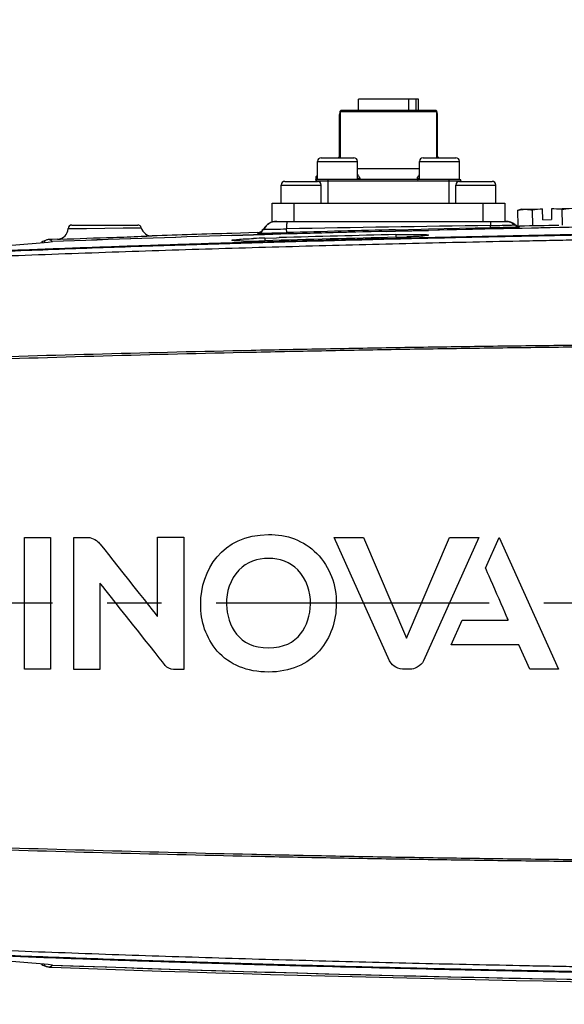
# Model space of a CAD drawing. Header units: millimetres. Extents: x 5828 to 6704, y 123 to 421.
# Tile 262 of 288: x 6531.06 to 6534.8, y 364.1 to 370.87. Entities that reach past the tile are written whole.
import ezdxf

# ---------------------------------------------------------------- set-up
doc = ezdxf.new("R2010")
doc.units = ezdxf.units.MM
doc.linetypes.add('CENTER', pattern=[0.6, 0.375, -0.075, 0.075, -0.075])
for name, color, linetype in [('中心线', 7, 'Continuous'), ('外形图', 7, 'Continuous'), ('尺寸标注', 7, 'Continuous'), ('运动范围', 7, 'Continuous')]:
    doc.layers.add(name, color=color, linetype=linetype)
doc.styles.add('微软雅黑', font='msyh.ttc', dxfattribs={"height": 1.5})
doc.dimstyles.new('尺寸标注_1_20比例', dxfattribs={"dimtxt": 1.5, "dimasz": 1.25, "dimexe": 0.5, "dimexo": 0.4, "dimgap": 0.5, "dimtad": 1, "dimdec": 1, "dimlfac": 20, "dimdsep": 46, "dimtxsty": '微软雅黑', "dimcen": 0.09, "dimadec": 0, "dimazin": 0, "dimtp": 0.01, "dimtm": 0.01, "dimtfac": 1, "dimtdec": 1, "dimtofl": 0, "dimtmove": 0, "dimatfit": 3, "dimfxl": 1, "dimtolj": 1, "dimarcsym": 0})

# ---------------------------------------------------------------- blocks, each defined once
blk = doc.blocks.new('*D1144')
at = {"layer": 'Defpoints', "color": 0}
for p in [(6557.7962, 395.6702), (6487.6476, 286.2413), (6537.9972, 286.2413)]:
    blk.add_point(p, dxfattribs=at)
at = {"layer": '尺寸标注', "color": 0, "lineweight": -2}
for p, q in [((6557.3962, 395.6702), (6487.1476, 395.6702)), ((6487.6476, 394.4202), (6487.6476, 287.4913)), ((6537.5972, 286.2413), (6487.1476, 286.2413))]:
    blk.add_line(p, q, dxfattribs=at)
at = {"layer": '尺寸标注', "color": 0}
for points in [[(6487.856, 394.4202), (6487.4393, 394.4202), (6487.6476, 395.6702)], [(6487.4393, 287.4913), (6487.856, 287.4913), (6487.6476, 286.2413)]]:
    blk.add_solid(points, dxfattribs=at)
at = {"layer": '尺寸标注', "color": 0, "insert": (6486.376, 340.9558), "char_height": 1.5, "attachment_point": 5, "rotation": 90, "style": '微软雅黑'}
blk.add_mtext('\\A1;\\A1;{\\fAlibaba PuHuiTi 3.0 55 Regular|b0|i0|c134|p18;2188.6}', dxfattribs=at)

msp = doc.modelspace()

# ---------------------------------------------------------------- linework, layer by layer
at = {"layer": '中心线', "linetype": 'CENTER', "ltscale": 5}
msp.add_line((6564.2883, 366.8553), (6521.5298, 366.8553), dxfattribs=at)
at = {"layer": '外形图', "linetype": 'ByBlock'}
for p, q in [((6533.39, 370.2428), (6533.39, 370.3203)), ((6533.8025, 370.3203), (6533.39, 370.3203)), ((6533.7325, 370.3203), (6533.7325, 370.2428)), ((6533.7855, 370.2428), (6533.7855, 370.3203)), ((6533.8025, 370.2428), (6533.8025, 370.3203)), ((6533.2687, 370.2428), (6533.2637, 370.2378)), ((6533.9237, 370.2428), (6533.2687, 370.2428)), ((6533.9237, 370.2428), (6533.9287, 370.2378)), ((6533.2587, 369.9253), (6533.2587, 370.2153)), ((6533.2637, 370.2153), (6533.2587, 370.2153)), ((6533.2637, 369.9178), (6533.2637, 370.2378)), ((6533.2646, 370.2328), (6533.2646, 369.9178)), ((6533.9278, 370.2328), (6533.2646, 370.2328)), ((6533.9278, 370.2328), (6533.9278, 369.9178)), ((6533.9287, 369.9178), (6533.9287, 370.2378)), ((6533.9337, 370.2153), (6533.9287, 370.2153)), ((6533.9337, 369.9253), (6533.9337, 370.2153)), ((6533.1337, 369.9178), (6533.3587, 369.9178)), ((6533.2587, 369.9253), (6533.2512, 369.9178)), ((6533.2587, 369.9253), (6533.2637, 369.9253)), ((6533.8337, 369.9178), (6534.0587, 369.9178)), ((6533.9287, 369.9253), (6533.9337, 369.9253)), ((6533.9337, 369.9253), (6533.9412, 369.9178)), ((6533.1087, 369.7678), (6533.1087, 369.8928)), ((6533.1087, 369.8928), (6533.3837, 369.8928)), ((6533.3837, 369.7678), (6533.3837, 369.8928)), ((6533.3837, 369.8428), (6533.8087, 369.8428)), ((6533.8087, 369.7678), (6533.8087, 369.8928)), ((6533.8087, 369.8928), (6534.0837, 369.8928)), ((6534.0837, 369.7678), (6534.0837, 369.8928)), ((6533.0962, 369.7828), (6533.0962, 369.7553)), ((6533.1062, 369.7928), (6533.1062, 369.7678)), ((6533.1062, 369.7928), (6533.1087, 369.7928)), ((6533.1087, 369.7884), (6533.1062, 369.7884)), ((6533.1062, 369.7722), (6533.1087, 369.7722)), ((6534.0862, 369.7678), (6533.1062, 369.7678)), ((6533.3837, 369.7778), (6533.3994, 369.7778)), ((6533.793, 369.7778), (6533.8087, 369.7778)), ((6532.8587, 369.6053), (6532.8587, 369.7303)), ((6532.8587, 369.7303), (6533.1337, 369.7303)), ((6532.8837, 369.7553), (6533.1087, 369.7553)), ((6534.0962, 369.7578), (6533.0962, 369.7578)), ((6533.1337, 369.6053), (6533.1337, 369.7303)), ((6533.1809, 369.6053), (6533.1809, 369.7578)), ((6534.0115, 369.7578), (6534.0115, 369.6053)), ((6534.0587, 369.6053), (6534.0587, 369.7303)), ((6534.0587, 369.7303), (6534.3337, 369.7303)), ((6534.0837, 369.7553), (6534.3087, 369.7553)), ((6534.0962, 369.7578), (6534.0962, 369.7553)), ((6534.3337, 369.6053), (6534.3337, 369.7303)), ((6532.7962, 369.4803), (6532.7962, 369.6053)), ((6532.7962, 369.6053), (6534.3962, 369.6053)), ((6532.9462, 369.6053), (6532.9462, 369.4803)), ((6534.2462, 369.4803), (6534.2462, 369.6053)), ((6534.3962, 369.6053), (6534.3962, 369.4803)), ((6534.5098, 369.5633), (6534.4829, 369.5555)), ((6534.5098, 369.5633), (6534.6548, 369.5661)), ((6534.6563, 369.4911), (6534.6548, 369.5661)), ((6534.7148, 369.5673), (6534.8598, 369.5701)), ((6534.7148, 369.5673), (6534.7163, 369.4923)), ((6534.4829, 369.5555), (6534.485, 369.4493)), ((6534.5839, 369.5575), (6534.586, 369.4493)), ((6534.786, 369.5614), (6534.7881, 369.4532)), ((6531.3962, 369.4309), (6531.5217, 369.4322)), ((6531.4212, 369.4553), (6531.8745, 369.4553)), ((6531.5217, 369.4322), (6531.773, 369.4351)), ((6531.773, 369.4351), (6531.8987, 369.4366)), ((6532.7394, 369.4289), (6532.74, 369.4267)), ((6532.7962, 369.4803), (6534.4023, 369.4803)), ((6532.8971, 369.4031), (6532.8964, 369.4288)), ((6533.8211, 369.4269), (6533.8703, 369.4281)), ((6533.8703, 369.4281), (6534.2972, 369.4376)), ((6534.2972, 369.4376), (6534.2969, 369.4518)), ((6534.2972, 369.4376), (6534.3257, 369.4382)), ((6534.4635, 369.4562), (6534.4647, 369.4584)), ((6534.497, 369.4442), (6534.4969, 369.4475)), ((6534.6563, 369.4911), (6534.7163, 369.4923)), ((6532.6972, 369.4032), (6532.5198, 369.3979)), ((6532.7449, 369.3893), (6532.5202, 369.3827)), ((6532.5202, 369.3827), (6532.7449, 369.3893)), ((6532.6972, 369.4032), (6532.6971, 369.3999)), ((6532.7462, 369.3657), (6532.8276, 369.368)), ((6532.7462, 369.3657), (6532.7462, 369.347)), ((6532.8276, 369.368), (6532.8451, 369.3685)), ((6532.876, 369.4025), (6532.8971, 369.4031)), ((6533.5821, 369.4117), (6533.6244, 369.4127)), ((6533.6244, 369.4127), (6533.6454, 369.4132)), ((6533.6449, 369.4227), (6533.8211, 369.4269)), ((6533.6609, 369.4136), (6533.6449, 369.4132)), ((6533.6454, 369.4132), (6533.8706, 369.4186)), ((6533.6462, 369.3896), (6533.6462, 369.3709)), ((6533.8706, 369.4186), (6533.6609, 369.4136)), ((6531.2228, 369.3413), (6531.2128, 369.3341)), ((6531.2454, 369.3518), (6531.2228, 369.3413)), ((6531.2668, 369.3557), (6531.2454, 369.3518)), ((6531.2856, 369.3564), (6531.2668, 369.3557)), ((6531.324, 369.3579), (6531.2856, 369.3564)), ((6531.324, 369.3579), (6531.3436, 369.3585)), ((6531.2132, 364.3762), (6531.2231, 364.3691)), ((6531.2231, 364.3691), (6531.2457, 364.3586)), ((6531.2457, 364.3586), (6531.2668, 364.3548)), ((6531.2668, 364.3548), (6531.2857, 364.3541))]:
    msp.add_line(p, q, dxfattribs=at)
for centre, radius, start, end in [((6533.2687, 370.2153), 0.01, 120.00573, 180), ((6533.9237, 370.2153), 0.01, 0, 59.99427), ((6533.1337, 369.8928), 0.025, 90, 180), ((6533.3587, 369.8928), 0.025, 0, 90), ((6533.8337, 369.8928), 0.025, 90, 180), ((6534.0587, 369.8928), 0.025, 0, 90), ((6533.1062, 369.7828), 0.01, 90, 180.00008), ((6533.1062, 369.7578), 0.01, 90, 179.99984), ((6534.0862, 369.7578), 0.01, 0, 90), ((6532.8837, 369.7303), 0.025, 90, 180), ((6533.1087, 369.7303), 0.025, 0, 90), ((6534.0837, 369.7303), 0.025, 90, 180), ((6534.3087, 369.7303), 0.025, 0, 90), ((6534.8572, 369.3148), 0.2567, 103.9417, 106.11753), ((6534.5224, 369.3082), 0.2567, 76.1299, 78.30573), ((6531.3212, 369.4328), 0.075, 272.12167, 358.54738), ((6531.4212, 369.4303), 0.025, 90, 178.54737), ((6531.8745, 369.4303), 0.025, 14.68108, 90), ((6531.9712, 369.4556), 0.075, 194.68109, 271.90002), ((6532.6957, 369.4532), 0.05, 271.66924, 330.92707), ((6532.8268, 369.3803), 0.1, 90, 150.92707), ((6532.6086, 381.3258), 11.9005, 270.97277, 271.38554), ((6538.6609, 60.5318), 308.9508, 90.809343, 91.069107), ((6540.4864, 70.6097), 298.8821, 90.340702, 91.26835), ((6539.1223, 142.895), 226.5844, 91.067621, 91.328098), ((6534.0355, 384.703), 15.2534, 270.98187, 271.116), ((6534.0415, 381.7812), 12.3462, 271.31921, 271.68049), ((6534.0944, 381.7691), 12.3189, 271.1076, 271.37943), ((6534.4023, 369.3803), 0.1, 51.38409, 90), ((6534.1517, 377.9816), 8.5451, 271.68881, 271.83949), ((6534.2271, 375.6424), 6.2047, 271.83718, 272.02161), ((6534.4959, 369.4975), 0.05, 231.38409, 271.1684), ((6537.6879, 197.3082), 172.1521, 91.72017, 92.13152), ((6537.7032, 196.8662), 172.5943, 91.720843, 92.130739), ((6537.8765, 191.3681), 178.1104, 91.723466, 91.899218), ((6532.9025, 363.9125), 5.4554, 91.64192, 92.44641), ((6532.711, 371.3825), 1.983, 270.02883, 270.7202), ((6532.6713, 374.9227), 5.5234, 270.66976, 271.04287), ((6538.4176, 172.8458), 196.6253, 91.390889, 91.653237), ((6538.4008, 173.3836), 196.0873, 91.408146, 91.652859), ((6538.4195, 172.7019), 196.7268, 91.390329, 91.652542), ((6532.6115, 378.3874), 8.9887, 271.02211, 271.1644), ((6532.7055, 375.5826), 6.1564, 270.64897, 270.97877), ((6532.5494, 381.4151), 12.017, 271.16742, 271.40763), ((6532.495, 383.6813), 14.2838, 271.40238, 271.52845), ((6538.4476, 171.6087), 197.8391, 91.390655, 91.622733), ((6538.4624, 171.0809), 198.4003, 91.391358, 91.607398), ((6533.5311, 374.1475), 4.7781, 271.38005, 272.29835), ((6532.624, 372.5526), 3.2075, 269.59628, 270.7006), ((6532.6082, 374.0733), 4.7284, 270.66653, 271.67194), ((6538.0158, 546.1189), 181.8741, 267.879086, 268.616468), ((6539.0515, 587.3326), 223.1008, 268.606139, 268.934052)]:
    msp.add_arc(centre, radius, start, end, dxfattribs=at)
for points, knots in [([(6533.2646, 370.2328), (6533.2645, 370.2328), (6533.2643, 370.2328), (6533.2641, 370.2329), (6533.264, 370.233), (6533.2639, 370.2331), (6533.2638, 370.2333), (6533.2637, 370.2334), (6533.2637, 370.2335), (6533.2637, 370.2335)], [0, 0, 0, 0, 0.291392, 0.415127, 0.533144, 0.649124, 0.763617, 0.878313, 1, 1, 1, 1]), ([(6533.9278, 370.2328), (6533.928, 370.2328), (6533.9282, 370.2328), (6533.9285, 370.2329), (6533.9287, 370.2332), (6533.9287, 370.2334), (6533.9287, 370.2335)], [0, 0, 0, 0, 0.295124, 0.530234, 0.748296, 1, 1, 1, 1]), ([(6533.1062, 369.7884), (6533.1049, 369.7884), (6533.1024, 369.788), (6533.0996, 369.7868), (6533.0979, 369.7853), (6533.0969, 369.7841), (6533.0963, 369.7827), (6533.0962, 369.7818), (6533.0962, 369.7813)], [0, 0, 0, 0, 0.287049, 0.553568, 0.675502, 0.789331, 0.896544, 1, 1, 1, 1]), ([(6533.0962, 369.7651), (6533.0962, 369.7656), (6533.0963, 369.7665), (6533.0969, 369.7679), (6533.0979, 369.7691), (6533.0996, 369.7706), (6533.1024, 369.7718), (6533.1049, 369.7722), (6533.1062, 369.7722)], [0, 0, 0, 0, 0.103456, 0.210669, 0.324498, 0.446432, 0.712951, 1, 1, 1, 1]), ([(6533.1809, 369.7578), (6533.1809, 369.7584), (6533.1809, 369.7598), (6533.1811, 369.7617), (6533.1815, 369.7634), (6533.1819, 369.7649), (6533.1825, 369.7661), (6533.183, 369.7669), (6533.1835, 369.7674), (6533.1838, 369.7676), (6533.1841, 369.7677), (6533.1844, 369.7678), (6533.1845, 369.7678)], [0, 0, 0, 0, 0.178261, 0.349357, 0.506993, 0.64631, 0.764306, 0.860161, 0.900432, 0.936382, 0.969085, 1, 1, 1, 1]), ([(6533.3837, 369.8042), (6533.3854, 369.8018), (6533.3886, 369.797), (6533.3929, 369.7901), (6533.3965, 369.7838), (6533.3985, 369.7797), (6533.3994, 369.7778)], [0, 0, 0, 0, 0.288566, 0.555183, 0.794478, 1, 1, 1, 1]), ([(6533.3958, 369.7683), (6533.3955, 369.7682), (6533.3943, 369.7679), (6533.3931, 369.7678), (6533.3922, 369.7678)], [0, 0, 0, 0, 0.2371, 1, 1, 1, 1]), ([(6533.3994, 369.7778), (6533.3999, 369.7768), (6533.4003, 369.7753), (6533.4002, 369.7732), (6533.3998, 369.7719), (6533.3992, 369.7707), (6533.3979, 369.7693), (6533.3966, 369.7686), (6533.3958, 369.7683)], [0, 0, 0, 0, 0.278496, 0.40347, 0.522253, 0.638192, 0.754712, 1, 1, 1, 1]), ([(6533.793, 369.7778), (6533.7925, 369.7768), (6533.7921, 369.7753), (6533.7922, 369.7732), (6533.7926, 369.7719), (6533.7932, 369.7707), (6533.7942, 369.7697), (6533.7953, 369.7689), (6533.7962, 369.7685), (6533.7966, 369.7683)], [0, 0, 0, 0, 0.278304, 0.403191, 0.521885, 0.637769, 0.754218, 0.874212, 1, 1, 1, 1]), ([(6533.793, 369.7778), (6533.7939, 369.7797), (6533.796, 369.7838), (6533.7995, 369.7901), (6533.8038, 369.797), (6533.807, 369.8018), (6533.8087, 369.8042)], [0, 0, 0, 0, 0.205523, 0.444818, 0.711435, 1, 1, 1, 1]), ([(6533.7966, 369.7683), (6533.7969, 369.7682), (6533.798, 369.7679), (6533.7991, 369.7678), (6533.7999, 369.7678)], [0, 0, 0, 0, 0.238587, 1, 1, 1, 1]), ([(6534.0079, 369.7678), (6534.008, 369.7678), (6534.0083, 369.7677), (6534.0086, 369.7676), (6534.009, 369.7674), (6534.0094, 369.7669), (6534.01, 369.7661), (6534.0105, 369.7649), (6534.0109, 369.7634), (6534.0113, 369.7617), (6534.0115, 369.7598), (6534.0115, 369.7584), (6534.0115, 369.7578)], [0, 0, 0, 0, 0.030915, 0.063618, 0.099568, 0.139839, 0.235694, 0.35369, 0.493007, 0.650643, 0.821739, 1, 1, 1, 1]), ([(6534.5333, 369.5637), (6534.5367, 369.5638), (6534.5505, 369.5636), (6534.5643, 369.5617), (6534.5744, 369.5596)], [0, 0, 0, 0, 0.248578, 1, 1, 1, 1]), ([(6534.7954, 369.5639), (6534.7988, 369.5648), (6534.8122, 369.5678), (6534.826, 369.5695), (6534.8363, 369.5697)], [0, 0, 0, 0, 0.252323, 1, 1, 1, 1]), ([(6534.4829, 369.5555), (6534.4852, 369.5561), (6534.4941, 369.5586), (6534.5032, 369.5606), (6534.5101, 369.5616)], [0, 0, 0, 0, 0.251884, 1, 1, 1, 1]), ([(6532.74, 369.4267), (6532.7402, 369.4237), (6532.7588, 369.4303), (6532.7665, 369.4265), (6532.7752, 369.4266)], [0, 0, 0, 0, 0.257992, 1, 1, 1, 1]), ([(6532.8977, 369.4803), (6532.8965, 369.4803), (6532.8984, 369.4729), (6532.8947, 369.4598), (6532.8965, 369.4414), (6532.8964, 369.4288)], [0, 0, 0, 0, 0.068806, 0.268886, 1, 1, 1, 1]), ([(6534.2984, 369.4803), (6534.2959, 369.4803), (6534.3, 369.4649), (6534.297, 369.4588), (6534.2969, 369.4518)], [0, 0, 0, 0, 0.260605, 1, 1, 1, 1]), ([(6534.391, 369.4537), (6534.3958, 369.4538), (6534.4123, 369.4542), (6534.4288, 369.4547), (6534.4404, 369.4551)], [0, 0, 0, 0, 0.292588, 1, 1, 1, 1]), ([(6534.4404, 369.4551), (6534.4461, 369.4553), (6534.4517, 369.4579), (6534.4629, 369.4543), (6534.4635, 369.4562)], [0, 0, 0, 0, 0.742709, 1, 1, 1, 1]), ([(6534.446, 369.4416), (6534.4586, 369.442), (6534.477, 369.4408), (6534.49, 369.4447), (6534.497, 369.4431), (6534.497, 369.4442)], [0, 0, 0, 0, 0.740926, 0.934342, 1, 1, 1, 1]), ([(6536.2603, 364.2992), (6535.7358, 364.3064), (6534.6869, 364.3234), (6533.1138, 364.3595), (6531.8032, 364.4001), (6530.7549, 364.4401), (6529.9689, 364.474), (6529.183, 364.5122), (6528.3975, 364.5553), (6527.743, 364.5937), (6527.2197, 364.6304), (6526.8268, 364.6498), (6526.4374, 364.7181), (6525.9472, 364.9084), (6525.408, 365.3031), (6524.9696, 365.9729), (6524.7919, 366.7539), (6524.8988, 367.5478), (6525.276, 368.2549), (6525.8761, 368.7837), (6526.5012, 369.0271), (6527.0244, 369.0704), (6527.4169, 369.0933), (6527.8095, 369.1203), (6528.333, 369.1514), (6528.9877, 369.1881), (6529.7734, 369.2274), (6530.5594, 369.2624), (6531.6076, 369.3037), (6532.9182, 369.3457), (6534.4913, 369.3833), (6535.5402, 369.4011), (6536.0646, 369.4086)], [0, 0, 0, 0, 0.062547, 0.125094, 0.187642, 0.218915, 0.250189, 0.281463, 0.312736, 0.34401, 0.359646, 0.375288, 0.390909, 0.40654, 0.437679, 0.468836, 0.500009, 0.531187, 0.562362, 0.593532, 0.624708, 0.640342, 0.655997, 0.671626, 0.687262, 0.718537, 0.749811, 0.781085, 0.812358, 0.874905, 0.937453, 1, 1, 1, 1]), ([(6537.2932, 369.4237), (6537.0074, 369.4207), (6536.4358, 369.414), (6535.5783, 369.4017), (6534.7209, 369.3866), (6533.8636, 369.3683), (6533.1492, 369.3503), (6532.5777, 369.3339), (6532.1492, 369.3206), (6531.7206, 369.3063), (6531.2922, 369.2909), (6530.8637, 369.2744), (6530.4353, 369.2567), (6530.0069, 369.2378), (6529.5787, 369.2176), (6529.2218, 369.1997), (6528.9364, 369.1847), (6528.7223, 369.1731), (6528.5082, 369.1611), (6528.2942, 369.1488), (6528.0802, 369.1362), (6527.9019, 369.1253), (6527.7592, 369.1164), (6527.6522, 369.1097), (6527.5453, 369.1029), (6527.4383, 369.0959), (6527.3313, 369.0889), (6527.2422, 369.083), (6527.1709, 369.0782), (6527.1174, 369.0746), (6527.0729, 369.0715), (6527.0372, 369.069), (6527.0105, 369.0672), (6526.9838, 369.0654), (6526.957, 369.0636), (6526.9303, 369.0618), (6526.8946, 369.0592), (6526.8501, 369.0557), (6526.8057, 369.0513), (6526.7702, 369.0472), (6526.7348, 369.0425), (6526.6906, 369.0358), (6526.6378, 369.0265), (6526.5677, 369.0124), (6526.4808, 368.9917), (6526.3779, 368.9618), (6526.2765, 368.9269), (6526.1769, 368.8871), (6526.0794, 368.8425), (6525.9841, 368.7933), (6525.8913, 368.7395), (6525.8013, 368.6813), (6525.7142, 368.6187), (6525.6302, 368.552), (6525.5496, 368.4813), (6525.4725, 368.4068), (6525.3991, 368.3287), (6525.3295, 368.247), (6525.2641, 368.1621), (6525.2028, 368.0742), (6525.1458, 367.9833), (6525.0933, 367.8898), (6525.0454, 367.7939), (6525.0022, 367.6957), (6524.9639, 367.5955), (6524.9305, 367.4936), (6524.9021, 367.3903), (6524.8709, 367.2508), (6524.8498, 367.1092), (6524.8391, 366.9666), (6524.8353, 366.8237), (6524.8437, 366.645), (6524.8694, 366.468), (6524.9001, 366.3284), (6524.9282, 366.2249), (6524.9612, 366.1228), (6524.9991, 366.0226), (6525.0419, 365.9242), (6525.0894, 365.8281), (6525.1416, 365.7344), (6525.1982, 365.6433), (6525.2591, 365.5551), (6525.3243, 365.47), (6525.3935, 365.3881), (6525.4666, 365.3096), (6525.5435, 365.2348), (6525.6239, 365.1639), (6525.7076, 365.0969), (6525.7944, 365.034), (6525.8843, 364.9754), (6525.9768, 364.9213), (6526.0719, 364.8717), (6526.1692, 364.8267), (6526.2687, 364.7866), (6526.3699, 364.7513), (6526.4728, 364.721), (6526.577, 364.6957), (6526.6823, 364.6755), (6526.7707, 364.6628), (6526.8418, 364.6556), (6526.8863, 364.6519), (6526.922, 364.6493), (6526.9487, 364.6475), (6526.9755, 364.6457), (6527.0111, 364.6433), (6527.0557, 364.6402), (6527.1091, 364.6366), (6527.1626, 364.6329), (6527.2339, 364.6281), (6527.323, 364.6222), (6527.43, 364.6152), (6527.537, 364.6082), (6527.6439, 364.6014), (6527.7509, 364.5946), (6527.8936, 364.5857), (6528.0719, 364.5749), (6528.2859, 364.5622), (6528.4999, 364.5499), (6528.714, 364.5379), (6528.928, 364.5263), (6529.2135, 364.5113), (6529.5703, 364.4934), (6529.9986, 364.4732), (6530.427, 364.4542), (6530.8554, 364.4365), (6531.2838, 364.4199), (6531.7123, 364.4045), (6532.1409, 364.3902), (6532.5694, 364.3769), (6533.1409, 364.3605), (6533.8553, 364.3424), (6534.7126, 364.3241), (6535.57, 364.309), (6536.4274, 364.2966), (6536.9991, 364.29), (6537.2849, 364.287)], [0, 0, 0, 0, 0.031251, 0.062501, 0.093752, 0.125002, 0.156253, 0.171878, 0.187503, 0.203128, 0.218754, 0.234379, 0.250004, 0.265629, 0.281255, 0.29688, 0.304692, 0.312505, 0.320318, 0.32813, 0.335943, 0.343756, 0.347662, 0.351568, 0.355475, 0.359381, 0.363287, 0.367194, 0.369147, 0.3711, 0.373053, 0.37403, 0.375006, 0.375983, 0.376959, 0.377936, 0.378912, 0.380866, 0.382819, 0.383795, 0.384772, 0.386725, 0.388678, 0.390631, 0.394537, 0.398443, 0.402349, 0.406256, 0.410162, 0.414068, 0.417974, 0.42188, 0.425786, 0.429693, 0.433599, 0.437505, 0.441411, 0.445317, 0.449224, 0.45313, 0.457036, 0.460942, 0.464848, 0.468754, 0.472661, 0.476567, 0.480473, 0.484379, 0.492189, 0.496095, 0.500002, 0.507812, 0.515622, 0.519528, 0.523434, 0.52734, 0.531246, 0.535153, 0.539059, 0.542965, 0.546871, 0.550777, 0.554683, 0.55859, 0.562496, 0.566402, 0.570308, 0.574214, 0.57812, 0.582027, 0.585933, 0.589839, 0.593745, 0.597651, 0.601557, 0.605463, 0.609369, 0.613275, 0.617181, 0.619134, 0.621088, 0.622064, 0.623041, 0.624017, 0.624994, 0.626947, 0.6289, 0.630853, 0.632806, 0.636713, 0.640619, 0.644525, 0.648432, 0.652338, 0.656244, 0.664057, 0.67187, 0.679682, 0.687495, 0.695308, 0.70312, 0.718745, 0.734371, 0.749996, 0.765621, 0.781246, 0.796872, 0.812497, 0.828122, 0.843747, 0.874998, 0.906248, 0.937499, 0.968749, 1, 1, 1, 1]), ([(6536.7397, 369.4138), (6536.6893, 369.413), (6536.5887, 369.4115), (6536.4376, 369.4093), (6536.2864, 369.4072), (6536.1352, 369.4051), (6535.984, 369.4029), (6535.7824, 369.4), (6535.5304, 369.396), (6535.228, 369.3909), (6534.8248, 369.3837), (6534.3208, 369.3737), (6533.7161, 369.3601), (6533.1114, 369.3447), (6532.5067, 369.3275), (6531.9021, 369.3082), (6531.2976, 369.2868), (6530.6932, 369.2632), (6530.1896, 369.2415), (6529.7867, 369.2229), (6529.4846, 369.2084), (6529.1826, 369.1931), (6528.8805, 369.1772), (6528.5785, 369.1606), (6528.2766, 369.1433), (6527.9747, 369.1253), (6527.6728, 369.1066), (6527.371, 369.0872), (6527.1698, 369.0737), (6527.0692, 369.0667)], [0, 0, 0, 0, 0.015597, 0.031213, 0.046837, 0.062463, 0.078088, 0.093714, 0.124965, 0.156216, 0.187468, 0.24997, 0.312473, 0.374975, 0.437477, 0.49998, 0.562482, 0.624985, 0.687487, 0.718739, 0.74999, 0.781241, 0.812492, 0.843744, 0.874995, 0.906246, 0.937497, 0.968749, 1, 1, 1, 1]), ([(6536.7437, 369.3809), (6536.6826, 369.3799), (6536.591, 369.3785), (6536.4687, 369.3767), (6536.3464, 369.3749), (6536.224, 369.3732), (6536.1017, 369.3714), (6536.0099, 369.3701), (6535.9181, 369.3687), (6535.7958, 369.3669), (6535.6428, 369.3645), (6535.4593, 369.3616), (6535.2757, 369.3585), (6535.0922, 369.3553), (6534.9087, 369.352), (6534.7251, 369.3485), (6534.4804, 369.3436), (6534.1745, 369.3372), (6533.6852, 369.3262), (6533.0735, 369.3108), (6532.3395, 369.2895), (6531.6057, 369.2651), (6531.1165, 369.2468), (6530.872, 369.237)], [0, 0, 0, 0, 0.031203, 0.046821, 0.062443, 0.093694, 0.10932, 0.124946, 0.140572, 0.156198, 0.18745, 0.218702, 0.249954, 0.281206, 0.312458, 0.34371, 0.374962, 0.437466, 0.499969, 0.624977, 0.749985, 0.874992, 1, 1, 1, 1]), ([(6531.3436, 369.3585), (6531.4643, 369.3623), (6531.649, 369.3696), (6531.8591, 369.3747), (6531.9484, 369.3809), (6531.9737, 369.3807)], [0, 0, 0, 0, 0.574512, 0.879564, 1, 1, 1, 1]), ([(6532.5212, 369.3501), (6532.5212, 369.3538), (6532.5425, 369.3521), (6532.5651, 369.3586), (6532.6148, 369.3598), (6532.6496, 369.3621), (6532.6697, 369.3629)], [0, 0, 0, 0, 0.072969, 0.277633, 0.596344, 1, 1, 1, 1]), ([(6532.6971, 369.3999), (6532.6971, 369.3987), (6532.7052, 369.401), (6532.7083, 369.3995), (6532.712, 369.3995)], [0, 0, 0, 0, 0.252798, 1, 1, 1, 1]), ([(6532.7292, 369.4128), (6532.7301, 369.4145), (6532.7314, 369.4187), (6532.7312, 369.423), (6532.7308, 369.4253)], [0, 0, 0, 0, 0.457029, 1, 1, 1, 1]), ([(6533.6462, 369.3896), (6533.6749, 369.3903), (6533.7278, 369.3911), (6533.7907, 369.3914), (6533.8305, 369.3902), (6533.8525, 369.3898), (6533.8625, 369.3878), (6533.8712, 369.3876), (6533.8712, 369.386)], [0, 0, 0, 0, 0.382055, 0.705842, 0.830004, 0.922309, 0.979437, 1, 1, 1, 1]), ([(6533.8712, 369.386), (6533.8712, 369.3824), (6533.8499, 369.384), (6533.8273, 369.3775), (6533.7776, 369.3764), (6533.7428, 369.3741), (6533.7227, 369.3733)], [0, 0, 0, 0, 0.072989, 0.27766, 0.596359, 1, 1, 1, 1]), ([(6530.1385, 369.2705), (6530.3723, 369.281), (6530.7554, 369.3027), (6531.1388, 369.3245), (6531.2875, 369.3412)], [0, 0, 0, 0, 0.610087, 1, 1, 1, 1]), ([(6531.2342, 369.3419), (6531.2337, 369.341), (6531.2329, 369.3388), (6531.2326, 369.3366), (6531.2325, 369.3354)], [0, 0, 0, 0, 0.481158, 1, 1, 1, 1]), ([(6531.2489, 369.353), (6531.2458, 369.352), (6531.2399, 369.3495), (6531.2355, 369.3447), (6531.2342, 369.3419)], [0, 0, 0, 0, 0.516965, 1, 1, 1, 1]), ([(6531.2668, 369.3557), (6531.2638, 369.3556), (6531.2578, 369.3551), (6531.2518, 369.3539), (6531.2489, 369.353)], [0, 0, 0, 0, 0.490556, 1, 1, 1, 1]), ([(6532.6014, 369.3451), (6532.5902, 369.3452), (6532.571, 369.3457), (6532.5441, 369.3459), (6532.532, 369.3484), (6532.5212, 369.3483), (6532.5212, 369.3501)], [0, 0, 0, 0, 0.419418, 0.734329, 0.930114, 1, 1, 1, 1]), ([(6528.5661, 368.4642), (6528.9066, 368.4787), (6529.5877, 368.5059), (6530.6096, 368.5413), (6531.6317, 368.5713), (6532.4836, 368.5918), (6533.1651, 368.6055), (6533.6763, 368.6145), (6534.1875, 368.6222), (6534.6135, 368.6274), (6534.9543, 368.631), (6535.21, 368.6333), (6535.4656, 368.6353), (6535.8064, 368.6375), (6536.2324, 368.6393), (6536.5733, 368.6403), (6536.7437, 368.6409)], [0, 0, 0, 0, 0.125, 0.25, 0.375, 0.5, 0.5625, 0.625, 0.6875, 0.75, 0.78125, 0.8125, 0.84375, 0.875, 0.9375, 1, 1, 1, 1]), ([(6528.5745, 368.4479), (6528.9146, 368.4627), (6529.5951, 368.4903), (6530.6159, 368.5265), (6531.6369, 368.5573), (6532.4879, 368.5785), (6533.1687, 368.5926), (6533.6794, 368.6019), (6534.1901, 368.6098), (6534.7008, 368.6164), (6535.2115, 368.6216), (6535.7222, 368.6254), (6536.2329, 368.6279), (6536.5734, 368.6284), (6536.7437, 368.6281)], [0, 0, 0, 0, 0.125, 0.25, 0.375, 0.5, 0.5625, 0.625, 0.6875, 0.75, 0.8125, 0.875, 0.9375, 1, 1, 1, 1]), ([(6532.7724, 367.3276), (6532.7724, 367.3276), (6532.8975, 367.3316), (6533.0141, 367.2862), (6533.1036, 367.1987)], [0.125, 0.125, 0.125, 0.125, 0.125, 0.25, 0.25, 0.25, 0.25]), ([(6531.0959, 367.3084), (6531.0959, 367.3084), (6531.0959, 367.3084), (6531.2747, 367.3084), (6531.2747, 367.3084)], [0.2, 0.2, 0.2, 0.2, 0.2, 0.4, 0.4, 0.4, 0.4]), ([(6531.2747, 367.3084), (6531.2747, 367.3084), (6531.2747, 367.3084), (6531.2747, 366.4021), (6531.2747, 366.4021)], [0.4, 0.4, 0.4, 0.4, 0.4, 0.6, 0.6, 0.6, 0.6]), ([(6531.4346, 367.3078), (6531.4346, 367.3078), (6531.4346, 367.3078), (6531.5325, 367.3078), (6531.5325, 367.3078)], [0.07692308, 0.07692308, 0.07692308, 0.07692308, 0.07692309, 0.15384615, 0.15384615, 0.15384615, 0.15384615]), ([(6531.5325, 367.3078), (6531.5325, 367.3078), (6531.5647, 367.3078), (6531.6004, 367.2822), (6531.6102, 367.2694)], [0.15384615, 0.15384615, 0.15384615, 0.15384615, 0.15384616, 0.23076923, 0.23076923, 0.23076923, 0.23076923]), ([(6531.6102, 367.2694), (6531.6102, 367.2694), (6531.6102, 367.2694), (6532.01, 366.7636), (6532.01, 366.7636)], [0.23076923, 0.23076923, 0.23076923, 0.23076923, 0.23076924, 0.30769231, 0.30769231, 0.30769231, 0.30769231]), ([(6532.01, 366.7636), (6532.01, 366.7636), (6532.01, 366.7636), (6532.01, 367.3091), (6532.01, 367.3091)], [0.30769231, 0.30769231, 0.30769231, 0.30769231, 0.30769232, 0.38461538, 0.38461538, 0.38461538, 0.38461538]), ([(6532.01, 367.3091), (6532.01, 367.3091), (6532.01, 367.3091), (6532.1901, 367.3091), (6532.1901, 367.3091)], [0.38461538, 0.38461538, 0.38461538, 0.38461538, 0.38461539, 0.46153846, 0.46153846, 0.46153846, 0.46153846]), ([(6532.1901, 367.3091), (6532.1901, 367.3091), (6532.1901, 367.3091), (6532.1901, 366.4015), (6532.1901, 366.4015)], [0.46153846, 0.46153846, 0.46153846, 0.46153846, 0.46153847, 0.53846154, 0.53846154, 0.53846154, 0.53846154]), ([(6533.6024, 366.4602), (6533.6024, 366.4602), (6533.6024, 366.4602), (6533.222, 367.3084), (6533.222, 367.3084)], [0.1, 0.1, 0.1, 0.1, 0.1, 0.2, 0.2, 0.2, 0.2]), ([(6533.222, 367.3084), (6533.222, 367.3084), (6533.222, 367.3084), (6533.4235, 367.3084), (6533.4235, 367.3084)], [0.2, 0.2, 0.2, 0.2, 0.2, 0.3, 0.3, 0.3, 0.3]), ([(6533.4235, 367.3084), (6533.4235, 367.3084), (6533.4235, 367.3084), (6533.7196, 366.6159), (6533.7196, 366.6159)], [0.3, 0.3, 0.3, 0.3, 0.3, 0.4, 0.4, 0.4, 0.4]), ([(6533.7196, 366.6159), (6533.7196, 366.6159), (6533.7196, 366.6159), (6534.0158, 367.3084), (6534.0158, 367.3084)], [0.4, 0.4, 0.4, 0.4, 0.4, 0.5, 0.5, 0.5, 0.5]), ([(6534.2173, 367.3084), (6534.2173, 367.3084), (6534.2173, 367.3084), (6533.8368, 366.46), (6533.8368, 366.46)], [0.6, 0.6, 0.6, 0.6, 0.6, 0.7, 0.7, 0.7, 0.7]), ([(6534.0158, 367.3084), (6534.0158, 367.3084), (6534.0158, 367.3084), (6534.2173, 367.3084), (6534.2173, 367.3084)], [0.5, 0.5, 0.5, 0.5, 0.5, 0.6, 0.6, 0.6, 0.6]), ([(6534.2626, 367.0978), (6534.2626, 367.0978), (6534.2626, 367.0978), (6534.3571, 367.3084), (6534.3571, 367.3084)], [0.5555556, 0.5555556, 0.5555556, 0.5555556, 0.5555556, 0.6666667, 0.6666667, 0.6666667, 0.6666667]), ([(6534.3571, 367.3084), (6534.3571, 367.3084), (6534.3571, 367.3084), (6534.7636, 366.4021), (6534.7636, 366.4021)], [0.6666667, 0.6666667, 0.6666667, 0.6666667, 0.6666667, 0.7777778, 0.7777778, 0.7777778, 0.7777778]), ([(6533.1036, 367.1987), (6533.1036, 367.1987), (6533.1935, 367.104), (6533.2404, 366.982), (6533.2371, 366.8514)], [0.25, 0.25, 0.25, 0.25, 0.25, 0.375, 0.375, 0.375, 0.375]), ([(6532.7724, 367.1628), (6532.7724, 367.1628), (6532.6954, 367.166), (6532.6235, 367.138), (6532.5688, 367.0836)], [0.4285714, 0.4285714, 0.4285714, 0.4285714, 0.4285714, 0.5714286, 0.5714286, 0.5714286, 0.5714286]), ([(6532.974, 367.0852), (6532.974, 367.0852), (6532.9197, 367.1386), (6532.8486, 367.166), (6532.7724, 367.1628)], [0.2857143, 0.2857143, 0.2857143, 0.2857143, 0.2857143, 0.4285714, 0.4285714, 0.4285714, 0.4285714]), ([(6532.5688, 367.0836), (6532.5688, 367.0836), (6532.5094, 367.0185), (6532.4797, 366.9357), (6532.4841, 366.8478)], [0.5714286, 0.5714286, 0.5714286, 0.5714286, 0.5714286, 0.7142857, 0.7142857, 0.7142857, 0.7142857]), ([(6533.0596, 366.849), (6533.0596, 366.849), (6533.0635, 366.9371), (6533.0335, 367.0201), (6532.974, 367.0852)], [0.1428571, 0.1428571, 0.1428571, 0.1428571, 0.1428572, 0.2857143, 0.2857143, 0.2857143, 0.2857143]), ([(6534.4189, 366.7395), (6534.4189, 366.7395), (6534.4189, 366.7395), (6534.2626, 367.0978), (6534.2626, 367.0978)], [0.4444444, 0.4444444, 0.4444444, 0.4444444, 0.4444445, 0.5555556, 0.5555556, 0.5555556, 0.5555556]), ([(6532.0634, 366.4289), (6532.0634, 366.4289), (6532.0634, 366.4289), (6531.6147, 366.9941), (6531.6147, 366.9941)], [0.69230769, 0.69230769, 0.69230769, 0.69230769, 0.6923077, 0.76923077, 0.76923077, 0.76923077, 0.76923077]), ([(6531.6147, 366.9941), (6531.6147, 366.9941), (6531.6147, 366.9941), (6531.6147, 366.4015), (6531.6147, 366.4015)], [0.76923077, 0.76923077, 0.76923077, 0.76923077, 0.76923078, 0.84615385, 0.84615385, 0.84615385, 0.84615385]), ([(6532.4201, 366.5274), (6532.4201, 366.5274), (6532.3435, 366.6187), (6532.3039, 366.731), (6532.3065, 366.8502)], [0.75, 0.75, 0.75, 0.75, 0.75, 1, 1, 1, 1]), ([(6532.4841, 366.8478), (6532.4841, 366.8478), (6532.4878, 366.7033), (6532.5656, 366.549), (6532.7724, 366.549)], [0.7142857, 0.7142857, 0.7142857, 0.7142857, 0.7142857, 1, 1, 1, 1]), ([(6533.2371, 366.8514), (6533.2371, 366.8514), (6533.2382, 366.7328), (6533.1986, 366.621), (6533.1232, 366.5296)], [0.375, 0.375, 0.375, 0.375, 0.375, 0.5, 0.5, 0.5, 0.5]), ([(6534.0262, 366.5709), (6534.0262, 366.5709), (6534.0262, 366.5709), (6534.1019, 366.7395), (6534.1019, 366.7395)], [0.2222222, 0.2222222, 0.2222222, 0.2222222, 0.2222222, 0.3333333, 0.3333333, 0.3333333, 0.3333333]), ([(6534.1019, 366.7395), (6534.1019, 366.7395), (6534.1019, 366.7395), (6534.4189, 366.7395), (6534.4189, 366.7395)], [0.3333333, 0.3333333, 0.3333333, 0.3333333, 0.3333333, 0.4444444, 0.4444444, 0.4444444, 0.4444444]), ([(6533.1232, 366.5296), (6533.1232, 366.5296), (6533.0402, 366.4337), (6532.9189, 366.383), (6532.7724, 366.383), (6532.7724, 366.383), (6532.6252, 366.383), (6532.5034, 366.4329), (6532.4201, 366.5274)], [0.5, 0.5, 0.5, 0.5, 0.5, 0.625, 0.625, 0.625, 0.625, 0.75, 0.75, 0.75, 0.75]), ([(6534.4916, 366.5709), (6534.4916, 366.5709), (6534.4916, 366.5709), (6534.0262, 366.5709), (6534.0262, 366.5709)], [0.1111111, 0.1111111, 0.1111111, 0.1111111, 0.1111111, 0.2222222, 0.2222222, 0.2222222, 0.2222222]), ([(6533.8368, 366.46), (6533.8368, 366.46), (6533.8196, 366.4216), (6533.7686, 366.4024), (6533.7475, 366.4024)], [0.7, 0.7, 0.7, 0.7, 0.7, 0.8, 0.8, 0.8, 0.8]), ([(6531.2747, 366.4021), (6531.2747, 366.4021), (6531.2747, 366.4021), (6531.0959, 366.4021), (6531.0959, 366.4021)], [0.6, 0.6, 0.6, 0.6, 0.6, 1, 1, 1, 1]), ([(6531.6147, 366.4015), (6531.6147, 366.4015), (6531.6147, 366.4015), (6531.4346, 366.4015), (6531.4346, 366.4015)], [0.8461538, 0.8461538, 0.8461538, 0.8461538, 0.8461539, 1, 1, 1, 1]), ([(6532.1193, 366.4015), (6532.1193, 366.4015), (6532.0975, 366.4015), (6532.0768, 366.4116), (6532.0634, 366.4289)], [0.61538462, 0.61538462, 0.61538462, 0.61538462, 0.61538463, 0.69230769, 0.69230769, 0.69230769, 0.69230769]), ([(6532.1901, 366.4015), (6532.1901, 366.4015), (6532.1901, 366.4015), (6532.1193, 366.4015), (6532.1193, 366.4015)], [0.53846154, 0.53846154, 0.53846154, 0.53846154, 0.53846155, 0.61538462, 0.61538462, 0.61538462, 0.61538462]), ([(6533.7475, 366.4024), (6533.7475, 366.4024), (6533.7475, 366.4024), (6533.6918, 366.4024), (6533.6918, 366.4024)], [0.8, 0.8, 0.8, 0.8, 0.8, 1, 1, 1, 1]), ([(6534.7636, 366.4021), (6534.7636, 366.4021), (6534.7636, 366.4021), (6534.567, 366.4021), (6534.567, 366.4021)], [0.7777778, 0.7777778, 0.7777778, 0.7777778, 0.7777778, 1, 1, 1, 1]), ([(6536.7437, 365.0697), (6536.5733, 365.0702), (6536.3177, 365.0709), (6535.9768, 365.0723), (6535.7212, 365.0736), (6535.4656, 365.0752), (6535.21, 365.0772), (6534.9543, 365.0795), (6534.6135, 365.0831), (6534.1875, 365.0884), (6533.6763, 365.096), (6533.1651, 365.105), (6532.4836, 365.1188), (6531.6317, 365.1393), (6530.6096, 365.1693), (6529.5877, 365.2047), (6528.9066, 365.2319), (6528.5661, 365.2464)], [0, 0, 0, 0, 0.0625, 0.09375, 0.125, 0.15625, 0.1875, 0.21875, 0.25, 0.3125, 0.375, 0.4375, 0.5, 0.625, 0.75, 0.875, 1, 1, 1, 1]), ([(6536.7437, 365.0825), (6536.5734, 365.0822), (6536.2329, 365.0827), (6535.7222, 365.0851), (6535.2115, 365.089), (6534.7008, 365.0942), (6534.1901, 365.1007), (6533.6794, 365.1086), (6533.1687, 365.1179), (6532.4879, 365.1321), (6531.6369, 365.1533), (6530.6159, 365.1841), (6529.5951, 365.2202), (6528.9146, 365.2479), (6528.5745, 365.2626)], [0, 0, 0, 0, 0.0625, 0.125, 0.1875, 0.25, 0.3125, 0.375, 0.4375, 0.5, 0.625, 0.75, 0.875, 1, 1, 1, 1]), ([(6527.0692, 364.6438), (6527.1698, 364.6369), (6527.371, 364.6233), (6527.6728, 364.6039), (6527.9747, 364.5852), (6528.2766, 364.5672), (6528.5785, 364.5499), (6528.8805, 364.5333), (6529.1826, 364.5174), (6529.4846, 364.5022), (6529.7867, 364.4876), (6530.1896, 364.469), (6530.6932, 364.4474), (6531.2976, 364.4237), (6531.9021, 364.4023), (6532.5067, 364.3831), (6533.1114, 364.3658), (6533.7161, 364.3505), (6534.3208, 364.3368), (6534.8248, 364.3268), (6535.228, 364.3196), (6535.5304, 364.3145), (6535.8328, 364.3098), (6536.0848, 364.3062), (6536.2864, 364.3034), (6536.4376, 364.3013), (6536.5887, 364.2991), (6536.6893, 364.2975), (6536.7397, 364.2967)], [0, 0, 0, 0, 0.031251, 0.062503, 0.093754, 0.125005, 0.156256, 0.187508, 0.218759, 0.25001, 0.281262, 0.312513, 0.375015, 0.437518, 0.50002, 0.562523, 0.625025, 0.687528, 0.75003, 0.812533, 0.843784, 0.875035, 0.906286, 0.937537, 0.953163, 0.968787, 0.984404, 1, 1, 1, 1]), ([(6531.2875, 364.3693), (6531.1387, 364.386), (6530.7553, 364.4078), (6530.3723, 364.4296), (6530.1385, 364.4401)], [0, 0, 0, 0, 0.390129, 1, 1, 1, 1]), ([(6530.872, 364.4735), (6531.1165, 364.4638), (6531.6057, 364.4454), (6532.3395, 364.4211), (6533.0735, 364.3998), (6533.6852, 364.3844), (6534.1745, 364.3733), (6534.4804, 364.3669), (6534.7251, 364.3621), (6534.9087, 364.3586), (6535.0922, 364.3552), (6535.2757, 364.352), (6535.4593, 364.349), (6535.6122, 364.3465), (6535.7346, 364.3446), (6535.8263, 364.3432), (6535.9181, 364.3419), (6536.0099, 364.3405), (6536.1017, 364.3392), (6536.224, 364.3374), (6536.3464, 364.3356), (6536.4687, 364.3338), (6536.5604, 364.3325), (6536.6521, 364.3311), (6536.7132, 364.3301), (6536.7437, 364.3296)], [0, 0, 0, 0, 0.125008, 0.250015, 0.375023, 0.500031, 0.562535, 0.625038, 0.65629, 0.687542, 0.718794, 0.750046, 0.781298, 0.81255, 0.828176, 0.843802, 0.859428, 0.875054, 0.89068, 0.906306, 0.937557, 0.953179, 0.968797, 0.984405, 1, 1, 1, 1]), ([(6531.2342, 364.3686), (6531.2337, 364.3695), (6531.233, 364.3716), (6531.2326, 364.3738), (6531.2325, 364.3749)], [0, 0, 0, 0, 0.48211, 1, 1, 1, 1]), ([(6531.2489, 364.3576), (6531.2458, 364.3586), (6531.2399, 364.3611), (6531.2355, 364.3659), (6531.2342, 364.3686)], [0, 0, 0, 0, 0.516965, 1, 1, 1, 1]), ([(6531.2668, 364.3548), (6531.2638, 364.3549), (6531.2578, 364.3554), (6531.2518, 364.3567), (6531.2489, 364.3576)], [0, 0, 0, 0, 0.490556, 1, 1, 1, 1])]:
    msp.add_open_spline(points, degree=3, knots=knots, dxfattribs=at)
for points in [[(6534.5101, 369.5616), (6534.5177, 369.5628), (6534.5255, 369.5636), (6534.5333, 369.5637)], [(6534.6548, 369.5654), (6534.6311, 369.5639), (6534.6074, 369.5611), (6534.5839, 369.5575)], [(6534.786, 369.5614), (6534.7623, 369.5641), (6534.7386, 369.566), (6534.7148, 369.5666)], [(6532.797, 369.4752), (6532.7733, 369.4673), (6532.7515, 369.4488), (6532.74, 369.4267)], [(6532.8285, 369.4803), (6532.8179, 369.4803), (6532.8071, 369.4785), (6532.797, 369.4752)], [(6534.3984, 369.4803), (6534.4215, 369.4803), (6534.4459, 369.4713), (6534.4635, 369.4562)], [(6534.497, 369.4442), (6534.4851, 369.444), (6534.4725, 369.4485), (6534.4635, 369.4562)], [(6534.7655, 369.4528), (6534.676, 369.4511), (6534.5864, 369.4493), (6534.4969, 369.4475)], [(6532.6971, 369.3999), (6532.7086, 369.4003), (6532.7238, 369.4026), (6532.7292, 369.4128)], [(6531.2668, 369.3557), (6531.2746, 369.356), (6531.2824, 369.3484), (6531.285, 369.3411)], [(6531.0959, 366.4021), (6531.0959, 366.4021), (6531.0959, 367.3084), (6531.0959, 367.3084)], [(6531.4346, 366.4015), (6531.4346, 366.4015), (6531.4346, 367.3078), (6531.4346, 367.3078)], [(6532.3065, 366.8502), (6532.3065, 367.0801), (6532.4523, 367.3276), (6532.7724, 367.3276)], [(6532.7724, 366.549), (6532.9803, 366.549), (6533.057, 366.704), (6533.0596, 366.849)], [(6534.567, 366.4021), (6534.567, 366.4021), (6534.4916, 366.5709), (6534.4916, 366.5709)], [(6533.6918, 366.4024), (6533.6494, 366.4024), (6533.611, 366.441), (6533.6024, 366.4602)], [(6531.285, 364.3694), (6531.2824, 364.3621), (6531.2746, 364.3545), (6531.2668, 364.3548)], [(6531.2857, 364.3541), (6533.2843, 364.2796), (6535.2844, 364.242), (6537.2843, 364.2211)], [(6531.2862, 364.3694), (6533.2847, 364.2949), (6535.2846, 364.2573), (6537.2844, 364.2364)]]:
    msp.add_open_spline(points, degree=3, dxfattribs=at)
at = {"layer": '运动范围'}
msp.add_arc((6557.7962, 336.8553), 58.815, 350, 225, dxfattribs=at)

# ---------------------------------------------------------------- dimensions: what is measured, and where the dimension line sits
at = {"layer": '尺寸标注'}
dim = msp.add_linear_dim(base=(6487.6476, 286.2413), p1=(6557.7962, 395.6702), p2=(6537.9972, 286.2413), angle=90, text='\\A1;{\\fAlibaba PuHuiTi 3.0 55 Regular|b0|i0|c134|p18;2188.6}', dimstyle='尺寸标注_1_20比例', dxfattribs=at)
dim.commit()
dim.dimension.update_dxf_attribs({"geometry": '*D1144', "text_midpoint": (6487.6476, 340.9558), "dimtype": 160})

doc.saveas('drawing.dxf')
